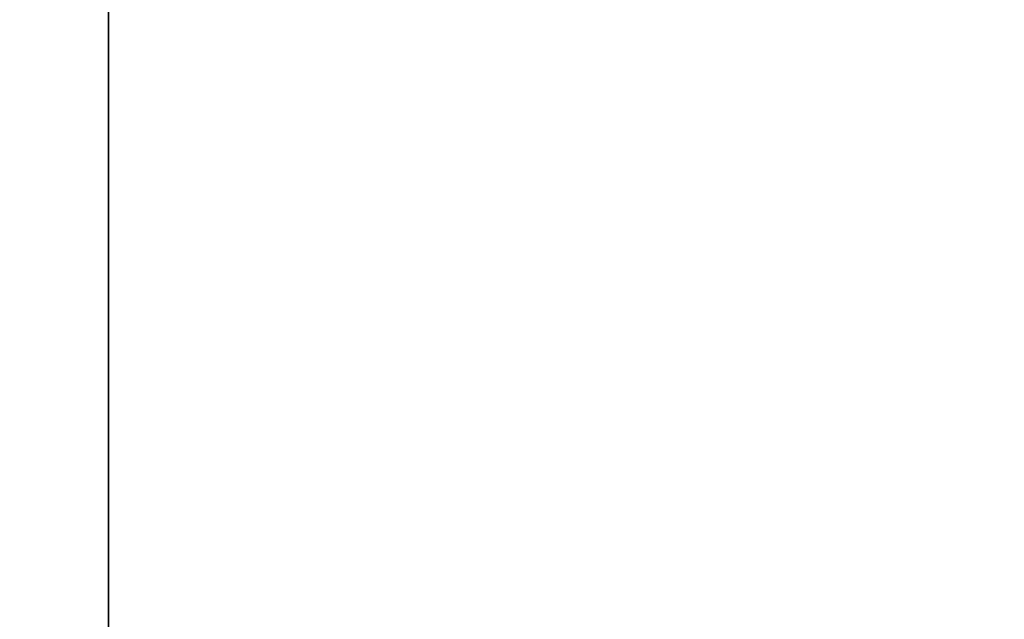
# Model space of a CAD drawing. Extents: x 0 to 80, y 0 to 80.
# Tile 617 of 656: x 9.738444 to 9.739242, y 35.42131 to 35.421796. Entities that reach past the tile are written whole.
import ezdxf

# ---------------------------------------------------------------- set-up
doc = ezdxf.new("R2010")
doc.units = 0
doc.header["$LTSCALE"] = 25.4
doc.layers.get('0').update_dxf_attribs({"color": 13, "linetype": 'CONTINUOUS'})

# ---------------------------------------------------------------- blocks, each defined once
blk = doc.blocks.new('ORBIT-I-KINKIET-20-7806-78')
at = {"color": 7}
blk.add_line((26.13512993, 35.76836014, 345.89315796), (26.13512993, 35.64608002, 345.89315796), dxfattribs=at)
blk.add_line((26.13512993, 35.76836014, 345.89315796), (26.13512993, 35.64608002, 345.89315796), dxfattribs=at)
mesh = blk.add_polyface(dxfattribs=at)
corners = [(26.40274239, 35.64608002, 302.38388062), (25.67843819, 35.76836014, 302.75234985), (26.40274239, 35.76836014, 302.38388062)]
mesh.append_faces([[corners[k] for k in face] for face in [(0, 1, 2)]], dxfattribs={"color": 7})
mesh = blk.add_polyface(dxfattribs=at)
corners = [(26.40274239, 35.64608002, 302.38388062), (25.67843819, 35.64608002, 302.75234985), (25.67843819, 35.76836014, 302.75234985)]
mesh.append_faces([[corners[k] for k in face] for face in [(0, 1, 2)]], dxfattribs={"color": 7})
mesh = blk.add_polyface(dxfattribs=at)
corners = [(26.01520348, 35.76836014, 345.04354858), (26.01520348, 35.64608002, 345.04354858), (26.13512993, 35.76836014, 345.89315796)]
mesh.append_faces([[corners[k] for k in face] for face in [(0, 1, 2)]], dxfattribs={"color": 7})
mesh = blk.add_polyface(dxfattribs=at)
corners = [(26.13512993, 35.76836014, 345.89315796), (26.01520348, 35.64608002, 345.04354858), (26.13512993, 35.64608002, 345.89315796)]
mesh.append_faces([[corners[k] for k in face] for face in [(0, 1, 2)]], dxfattribs={"color": 7})
mesh = blk.add_polyface(dxfattribs=at)
corners = [(26.88428497, 35.76836014, 346.24627686), (26.13512993, 35.64608002, 345.89315796), (26.88428497, 35.64608002, 346.24627686)]
mesh.append_faces([[corners[k] for k in face] for face in [(0, 1, 2)]], dxfattribs={"color": 7})
mesh = blk.add_polyface(dxfattribs=at)
corners = [(26.88428497, 35.76836014, 346.24627686), (26.13512993, 35.76836014, 345.89315796), (26.13512993, 35.64608002, 345.89315796)]
mesh.append_faces([[corners[k] for k in face] for face in [(0, 1, 2)]], dxfattribs={"color": 7})

msp = doc.modelspace()

# ---------------------------------------------------------------- block references
at = {"color": 0}
msp.add_blockref('ORBIT-I-KINKIET-20-7806-78', (-16.39661407, -0.34607825, -57.5), dxfattribs=at)

doc.saveas('drawing.dxf')
